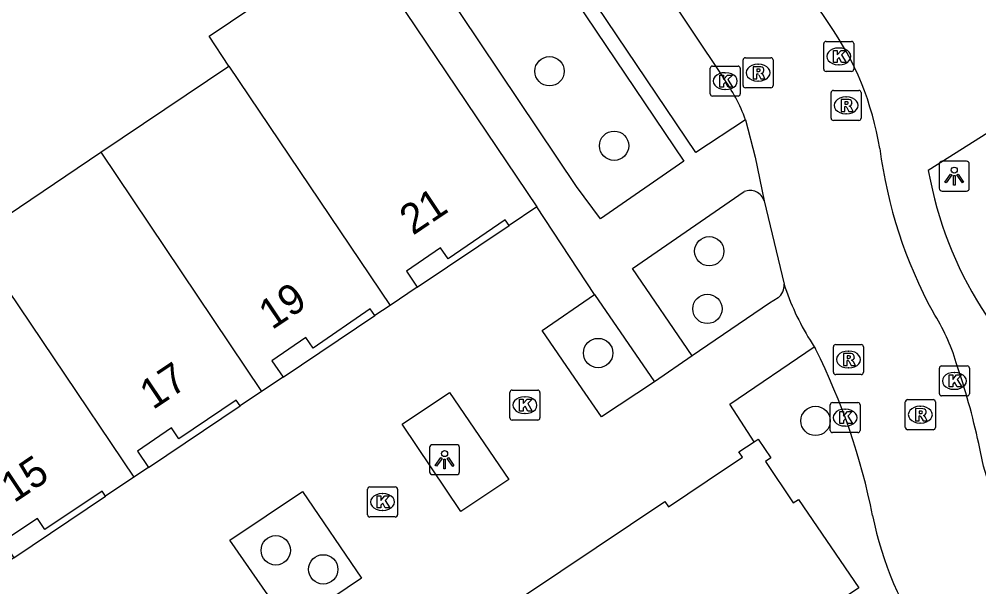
# Model space of a CAD drawing. Extents: x 158797 to 159887, y 384318 to 385255.
# Drawn here: x 159121.21 to 159153.21, y 384816.03 to 384834.94 of the extents above; entities that cross this region are included whole.
import ezdxf

# ---------------------------------------------------------------- set-up
doc = ezdxf.new("R2010")
doc.units = 0
for name, color, linetype in [('IMGEO_Boom', 7, 'Continuous'), ('IMGEO_Kolk', 7, 'Continuous'), ('IMGEO_Lichtpunt', 7, 'Continuous'), ('IMGEO_Pand', 7, 'Continuous'), ('IMGEO_Pand_nummerreeks', 7, 'Continuous'), ('IMGEO_Pand_overbouw', 7, 'Continuous'), ('IMGEO_Rijbaan_lokaal_open', 7, 'Continuous'), ('IMGEO_Rioolput', 7, 'Continuous'), ('IMGEO_Voetpad_open', 7, 'Continuous')]:
    doc.layers.add(name, color=color, linetype=linetype)

msp = doc.modelspace()

# ---------------------------------------------------------------- linework, layer by layer
at = {"layer": 'IMGEO_Boom'}
for centre in [(159138.893, 384833.21), (159141.048, 384830.727), (159144.217, 384827.212), (159144.156, 384825.292), (159140.515, 384823.82), (159147.761, 384821.559), (159129.768, 384817.245), (159131.35, 384816.611)]:
    msp.add_circle(centre, 0.489, dxfattribs=at)
at = {"layer": 'IMGEO_Kolk'}
for p, q in [((159148.037, 384833.279), (159148.037, 384834.131)), ((159148.112, 384834.205), (159148.964, 384834.205)), ((159149.038, 384834.131), (159149.038, 384833.279)), ((159148.525, 384833.985), (159148.55, 384833.985)), ((159144.251, 384832.456), (159144.251, 384833.308)), ((159144.326, 384833.382), (159145.178, 384833.382)), ((159144.739, 384833.162), (159144.764, 384833.162)), ((159145.252, 384833.308), (159145.252, 384832.456)), ((159148.964, 384833.205), (159148.112, 384833.205)), ((159148.548, 384833.425), (159148.523, 384833.425)), ((159144.762, 384832.602), (159144.737, 384832.602)), ((159145.178, 384832.382), (159144.326, 384832.382)), ((159151.891, 384822.464), (159151.891, 384823.316)), ((159151.966, 384823.39), (159152.818, 384823.39)), ((159152.892, 384823.316), (159152.892, 384822.464)), ((159152.379, 384823.17), (159152.404, 384823.17)), ((159137.648, 384822.584), (159138.5, 384822.584)), ((159152.402, 384822.61), (159152.377, 384822.61)), ((159137.573, 384821.658), (159137.573, 384822.51)), ((159138.061, 384822.364), (159138.086, 384822.364)), ((159138.574, 384822.51), (159138.574, 384821.658)), ((159152.818, 384822.39), (159151.966, 384822.39)), ((159148.249, 384821.242), (159148.249, 384822.094)), ((159148.324, 384822.168), (159149.176, 384822.168)), ((159148.737, 384821.948), (159148.762, 384821.948)), ((159149.25, 384822.094), (159149.25, 384821.242)), ((159138.084, 384821.804), (159138.059, 384821.804)), ((159138.5, 384821.584), (159137.648, 384821.584)), ((159148.76, 384821.388), (159148.735, 384821.388)), ((159149.176, 384821.168), (159148.324, 384821.168)), ((159132.901, 384819.356), (159133.753, 384819.356)), ((159132.826, 384818.43), (159132.826, 384819.282)), ((159133.314, 384819.136), (159133.339, 384819.136)), ((159133.827, 384819.282), (159133.827, 384818.43)), ((159133.337, 384818.576), (159133.312, 384818.576)), ((159133.753, 384818.356), (159132.901, 384818.356))]:
    msp.add_line(p, q, dxfattribs=at)
for points in [[(159148.037, 384833.279), (159148.037, 384834.131)], [(159148.112, 384834.205), (159148.964, 384834.205)], [(159149.038, 384834.131), (159149.038, 384833.279)], [(159148.358, 384833.905), (159148.481, 384833.905), (159148.481, 384833.754), (159148.611, 384833.905), (159148.775, 384833.905), (159148.629, 384833.754), (159148.782, 384833.505), (159148.63, 384833.505), (159148.545, 384833.669), (159148.481, 384833.602), (159148.481, 384833.505), (159148.358, 384833.505), (159148.358, 384833.905)], [(159144.251, 384832.456), (159144.251, 384833.308)], [(159144.326, 384833.382), (159145.178, 384833.382)], [(159145.252, 384833.308), (159145.252, 384832.456)], [(159148.964, 384833.205), (159148.112, 384833.205)], [(159144.572, 384833.082), (159144.695, 384833.082), (159144.695, 384832.931), (159144.825, 384833.082), (159144.989, 384833.082), (159144.843, 384832.931), (159144.996, 384832.682), (159144.844, 384832.682), (159144.759, 384832.846), (159144.695, 384832.779), (159144.695, 384832.682), (159144.572, 384832.682), (159144.572, 384833.082)], [(159145.178, 384832.382), (159144.326, 384832.382)], [(159151.891, 384822.464), (159151.891, 384823.316)], [(159151.966, 384823.39), (159152.818, 384823.39)], [(159152.892, 384823.316), (159152.892, 384822.464)], [(159152.212, 384823.09), (159152.335, 384823.09), (159152.335, 384822.939), (159152.465, 384823.09), (159152.629, 384823.09), (159152.483, 384822.939), (159152.636, 384822.69), (159152.484, 384822.69), (159152.399, 384822.854), (159152.335, 384822.787), (159152.335, 384822.69), (159152.212, 384822.69), (159152.212, 384823.09)], [(159137.648, 384822.584), (159138.5, 384822.584)], [(159137.573, 384821.658), (159137.573, 384822.51)], [(159137.894, 384822.284), (159138.017, 384822.284), (159138.017, 384822.133), (159138.147, 384822.284), (159138.311, 384822.284), (159138.165, 384822.133), (159138.318, 384821.884), (159138.166, 384821.884), (159138.081, 384822.048), (159138.017, 384821.981), (159138.017, 384821.884), (159137.894, 384821.884), (159137.894, 384822.284)], [(159138.574, 384822.51), (159138.574, 384821.658)], [(159152.818, 384822.39), (159151.966, 384822.39)], [(159148.249, 384821.242), (159148.249, 384822.094)], [(159148.324, 384822.168), (159149.176, 384822.168)], [(159149.25, 384822.094), (159149.25, 384821.242)], [(159148.57, 384821.868), (159148.693, 384821.868), (159148.693, 384821.717), (159148.823, 384821.868), (159148.987, 384821.868), (159148.841, 384821.717), (159148.994, 384821.468), (159148.842, 384821.468), (159148.757, 384821.632), (159148.693, 384821.565), (159148.693, 384821.468), (159148.57, 384821.468), (159148.57, 384821.868)], [(159138.5, 384821.584), (159137.648, 384821.584)], [(159149.176, 384821.168), (159148.324, 384821.168)], [(159132.901, 384819.356), (159133.753, 384819.356)], [(159132.826, 384818.43), (159132.826, 384819.282)], [(159133.147, 384819.056), (159133.27, 384819.056), (159133.27, 384818.905), (159133.4, 384819.056), (159133.564, 384819.056), (159133.418, 384818.905), (159133.571, 384818.656), (159133.419, 384818.656), (159133.334, 384818.82), (159133.27, 384818.753), (159133.27, 384818.656), (159133.147, 384818.656), (159133.147, 384819.056)], [(159133.827, 384819.282), (159133.827, 384818.43)], [(159133.753, 384818.356), (159132.901, 384818.356)]]:
    msp.add_lwpolyline(points, dxfattribs=at)
for centre, start, end in [((159148.114, 384834.129), 91.552, 178.448), ((159148.114, 384834.129), 91.552, 178.448), ((159148.962, 384834.129), 1.552, 88.448), ((159148.962, 384834.129), 1.552, 88.448), ((159144.328, 384833.306), 91.552, 178.448), ((159144.328, 384833.306), 91.552, 178.448), ((159145.176, 384833.306), 1.552, 88.448), ((159145.176, 384833.306), 1.552, 88.448), ((159148.114, 384833.281), 181.552, 268.448), ((159148.114, 384833.281), 181.552, 268.448), ((159148.962, 384833.281), 271.552, 358.448), ((159148.962, 384833.281), 271.552, 358.448), ((159144.328, 384832.458), 181.552, 268.448), ((159144.328, 384832.458), 181.552, 268.448), ((159145.176, 384832.458), 271.552, 358.448), ((159145.176, 384832.458), 271.552, 358.448), ((159151.968, 384823.314), 91.552, 178.448), ((159151.968, 384823.314), 91.552, 178.448), ((159152.816, 384823.314), 1.552, 88.448), ((159152.816, 384823.314), 1.552, 88.448), ((159137.65, 384822.508), 91.552, 178.448), ((159137.65, 384822.508), 91.552, 178.448), ((159138.498, 384822.508), 1.552, 88.448), ((159138.498, 384822.508), 1.552, 88.448), ((159151.968, 384822.466), 181.552, 268.448), ((159151.968, 384822.466), 181.552, 268.448), ((159152.816, 384822.466), 271.552, 358.448), ((159152.816, 384822.466), 271.552, 358.448), ((159148.326, 384822.092), 91.552, 178.448), ((159148.326, 384822.092), 91.552, 178.448), ((159149.174, 384822.092), 1.552, 88.448), ((159149.174, 384822.092), 1.552, 88.448), ((159137.65, 384821.66), 181.552, 268.448), ((159137.65, 384821.66), 181.552, 268.448), ((159138.498, 384821.66), 271.552, 358.448), ((159138.498, 384821.66), 271.552, 358.448), ((159148.326, 384821.244), 181.552, 268.448), ((159148.326, 384821.244), 181.552, 268.448), ((159149.174, 384821.244), 271.552, 358.448), ((159149.174, 384821.244), 271.552, 358.448), ((159132.903, 384819.28), 91.552, 178.448), ((159132.903, 384819.28), 91.552, 178.448), ((159133.751, 384819.28), 1.552, 88.448), ((159133.751, 384819.28), 1.552, 88.448), ((159132.903, 384818.432), 181.552, 268.448), ((159132.903, 384818.432), 181.552, 268.448), ((159133.751, 384818.432), 271.552, 358.448), ((159133.751, 384818.432), 271.552, 358.448)]:
    msp.add_arc(centre, 0.0765, start, end, dxfattribs=at)
for centre, major_axis, ratio, start_param, end_param in [((159148.524, 384833.705), (-0.387, 0.002), 0.722429, 4.712389, 7.853982), ((159148.549, 384833.705), (-0.39, 0.002), 0.717154, 1.570796, 4.712389), ((159144.738, 384832.882), (-0.387, 0.002), 0.722429, 4.712389, 7.853982), ((159144.763, 384832.882), (-0.39, 0.002), 0.717154, 1.570796, 4.712389), ((159152.378, 384822.89), (-0.387, 0.002), 0.722429, 4.712389, 7.853982), ((159152.403, 384822.89), (-0.39, 0.002), 0.717154, 1.570796, 4.712389), ((159138.06, 384822.084), (-0.387, 0.002), 0.722429, 4.712389, 7.853982), ((159138.085, 384822.084), (-0.39, 0.002), 0.717154, 1.570796, 4.712389), ((159148.736, 384821.668), (-0.387, 0.002), 0.722429, 4.712389, 7.853982), ((159148.761, 384821.668), (-0.39, 0.002), 0.717154, 1.570796, 4.712389), ((159133.313, 384818.856), (-0.387, 0.002), 0.722429, 4.712389, 7.853982), ((159133.338, 384818.856), (-0.39, 0.002), 0.717154, 1.570796, 4.712389)]:
    msp.add_ellipse(centre, major_axis=major_axis, ratio=ratio, start_param=start_param, end_param=end_param, dxfattribs=at)
at = {"layer": 'IMGEO_Lichtpunt'}
for p, q in [((159151.889, 384830.118), (159151.889, 384829.311)), ((159151.889, 384830.118), (159151.889, 384829.311)), ((159152.791, 384830.213), (159151.983, 384830.213)), ((159152.791, 384830.213), (159151.983, 384830.213)), ((159152.885, 384829.311), (159152.885, 384830.118)), ((159152.885, 384829.311), (159152.885, 384830.118)), ((159151.983, 384829.217), (159152.791, 384829.217)), ((159151.983, 384829.217), (159152.791, 384829.217)), ((159134.897, 384820.671), (159134.897, 384819.864)), ((159134.897, 384820.671), (159134.897, 384819.864)), ((159135.799, 384820.766), (159134.991, 384820.766)), ((159135.799, 384820.766), (159134.991, 384820.766)), ((159135.893, 384819.864), (159135.893, 384820.671)), ((159135.893, 384819.864), (159135.893, 384820.671)), ((159134.991, 384819.77), (159135.799, 384819.77)), ((159134.991, 384819.77), (159135.799, 384819.77))]:
    msp.add_line(p, q, dxfattribs=at)
for points in [[(159152.263, 384829.782), (159152.302, 384829.754), (159152.114, 384829.492), (159152.076, 384829.519), (159152.263, 384829.782)], [(159152.365, 384829.734), (159152.412, 384829.734), (159152.412, 384829.412), (159152.365, 384829.412), (159152.365, 384829.734)], [(159152.475, 384829.754), (159152.513, 384829.781), (159152.7, 384829.519), (159152.661, 384829.491), (159152.475, 384829.754)], [(159135.271, 384820.335), (159135.31, 384820.307), (159135.122, 384820.045), (159135.084, 384820.072), (159135.271, 384820.335)], [(159135.483, 384820.307), (159135.521, 384820.334), (159135.708, 384820.072), (159135.669, 384820.044), (159135.483, 384820.307)], [(159135.373, 384820.287), (159135.42, 384820.287), (159135.42, 384819.965), (159135.373, 384819.965), (159135.373, 384820.287)]]:
    msp.add_lwpolyline(points, dxfattribs=at)
for centre in [(159152.388, 384829.916), (159135.396, 384820.469)]:
    msp.add_circle(centre, 0.0994, dxfattribs=at)
for centre, start, end in [((159151.983, 384830.118), 90, 180), ((159151.983, 384830.118), 90, 180), ((159152.791, 384830.118), 0, 90), ((159152.791, 384830.118), 0, 90), ((159151.983, 384829.311), 180, 270), ((159151.983, 384829.311), 180, 270), ((159152.791, 384829.311), 270, 0), ((159152.791, 384829.311), 270, 360), ((159134.991, 384820.671), 90, 180), ((159134.991, 384820.671), 90, 180), ((159135.799, 384820.671), 0, 90), ((159135.799, 384820.671), 0, 90), ((159134.991, 384819.864), 180, 270), ((159134.991, 384819.864), 180, 270), ((159135.799, 384819.864), 270, 0), ((159135.799, 384819.864), 270, 360)]:
    msp.add_arc(centre, 0.0946, start, end, dxfattribs=at)
at = {"layer": 'IMGEO_Pand'}
for points in [[(159128.207, 384833.381), (159127.542, 384834.383), (159132.426, 384837.666)], [(159132.426, 384837.666), (159138.469, 384828.688)], [(159123.937, 384830.511), (159128.207, 384833.381)], [(159128.207, 384833.381), (159133.576, 384825.406)], [(159119.667, 384827.64), (159123.937, 384830.511)], [(159123.937, 384830.511), (159129.297, 384822.537)], [(159138.469, 384828.688), (159137.546, 384828.069), (159137.416, 384828.259), (159135.51, 384826.964), (159135.262, 384827.327), (159134.121, 384826.552), (159134.485, 384826.016), (159133.576, 384825.406)], [(159119.667, 384827.64), (159125.037, 384819.68)], [(159133.576, 384825.406), (159133.07, 384825.067), (159132.91, 384825.296), (159131.017, 384823.981), (159130.765, 384824.343), (159129.634, 384823.557), (159130.01, 384823.015), (159129.297, 384822.537)], [(159129.297, 384822.537), (159128.58, 384822.056), (159128.445, 384822.254), (159126.538, 384820.959), (159126.291, 384821.322), (159125.154, 384820.55), (159125.523, 384820.006), (159125.037, 384819.68)], [(159136.984, 384815.015), (159142.735, 384818.868), (159142.856, 384818.69), (159144.149, 384819.56), (159145.325, 384820.346), (159145.208, 384820.523), (159145.717, 384820.861)], [(159145.717, 384820.861), (159145.851, 384820.95), (159146.271, 384820.323), (159146.093, 384820.203), (159147.02, 384818.826), (159147.199, 384818.944), (159149.203, 384815.99), (159145.552, 384813.536)], [(159125.037, 384819.68), (159124.093, 384819.048), (159123.984, 384819.213), (159122.063, 384817.938), (159121.819, 384818.304), (159120.672, 384817.543), (159121.035, 384816.997), (159120.347, 384816.535)]]:
    msp.add_lwpolyline(points, dxfattribs=at)
at = {"layer": 'IMGEO_Pand_overbouw'}
for points in [[(159137.416, 384828.259), (159135.51, 384826.964), (159135.262, 384827.327), (159134.121, 384826.552), (159134.485, 384826.016), (159137.546, 384828.069)], [(159132.91, 384825.296), (159131.017, 384823.981), (159130.765, 384824.343), (159129.634, 384823.557), (159130.01, 384823.015), (159133.07, 384825.067)], [(159126.538, 384820.959), (159126.291, 384821.322), (159125.154, 384820.55), (159125.523, 384820.006), (159128.58, 384822.056), (159128.445, 384822.254)], [(159122.063, 384817.938), (159121.819, 384818.304), (159120.672, 384817.543), (159121.035, 384816.997), (159124.093, 384819.048), (159123.984, 384819.213)]]:
    msp.add_lwpolyline(points, close=True, dxfattribs=at)
at = {"layer": 'IMGEO_Rijbaan_lokaal_open'}
for points in [[(159148.203, 384834.797), (159118.86, 384878.459), (159111.767, 384888.566), (159104.966, 384899.16), (159103.806, 384898.409), (159096.869, 384908.495), (159087.727, 384922.129), (159083.943, 384919.604), (159075.859, 384931.636), (159073.188, 384929.845), (159064.372, 384942.983)], [(159133.178, 384850.193), (159144.677, 384833.004)], [(159145.43, 384831.589), (159145.748, 384830.352), (159146.047, 384828.889)], [(159146.047, 384828.889), (159146.713, 384826.113)], [(159147.717, 384824.025), (159147.762, 384823.956)], [(159153.683, 384819.012), (159153.366, 384820.052), (159153.256, 384820.531), (159153.205, 384820.804)]]:
    msp.add_lwpolyline(points, dxfattribs=at)
for centre, radius, start, end in [((159140.067, 384829.043), 9.965, 9.2261, 35.2676), ((159139.892, 384829.55), 5.902, 20.2154, 35.8244), ((159165.425, 384832.668), 15.654, 187.4404, 208.5906), ((159153.227, 384828.219), 6.846, 197.9189, 199.9807), ((159155.217, 384828.919), 8.956, 199.8343, 213.1227), ((159146.161, 384821.616), 6.568, 16.6419, 32.8305), ((159128.143, 384814.13), 21.942, 11.2295, 26.6034), ((159127.846, 384815.183), 25.974, 12.4972, 18.6673), ((159160.659, 384820.559), 11.203, 191.0953, 215.3754)]:
    msp.add_arc(centre, radius, start, end, dxfattribs=at)
at = {"layer": 'IMGEO_Rioolput'}
for p, q in [((159145.347, 384832.736), (159145.347, 384833.588)), ((159145.422, 384833.662), (159146.274, 384833.662)), ((159145.835, 384833.442), (159145.86, 384833.442)), ((159146.348, 384833.588), (159146.348, 384832.736)), ((159145.858, 384832.882), (159145.833, 384832.882)), ((159146.274, 384832.662), (159145.422, 384832.662)), ((159148.281, 384831.647), (159148.281, 384832.499)), ((159148.356, 384832.573), (159149.208, 384832.573)), ((159149.282, 384832.499), (159149.282, 384831.647)), ((159148.769, 384832.353), (159148.794, 384832.353)), ((159149.208, 384831.573), (159148.356, 384831.573)), ((159148.792, 384831.793), (159148.767, 384831.793)), ((159148.359, 384823.178), (159148.359, 384824.03)), ((159148.434, 384824.104), (159149.286, 384824.104)), ((159148.847, 384823.884), (159148.872, 384823.884)), ((159149.36, 384824.03), (159149.36, 384823.178)), ((159148.87, 384823.324), (159148.845, 384823.324)), ((159149.286, 384823.104), (159148.434, 384823.104)), ((159150.83, 384822.266), (159151.682, 384822.266)), ((159150.755, 384821.34), (159150.755, 384822.192)), ((159151.243, 384822.046), (159151.268, 384822.046)), ((159151.756, 384822.192), (159151.756, 384821.34)), ((159151.266, 384821.486), (159151.241, 384821.486)), ((159151.682, 384821.266), (159150.83, 384821.266))]:
    msp.add_line(p, q, dxfattribs=at)
for points in [[(159145.347, 384832.736), (159145.347, 384833.588)], [(159145.422, 384833.662), (159146.274, 384833.662)], [(159146.348, 384833.588), (159146.348, 384832.736)], [(159145.936, 384833.36), (159145.684, 384833.362), (159145.684, 384832.962)], [(159145.684, 384832.962), (159145.808, 384832.962), (159145.808, 384833.124), (159145.819, 384833.124)], [(159145.862, 384833.281), (159145.808, 384833.281), (159145.808, 384833.2)], [(159145.808, 384833.2), (159145.86, 384833.2)], [(159145.866, 384833.095), (159145.937, 384832.962), (159146.077, 384832.962), (159146.012, 384833.088)], [(159146.274, 384832.662), (159145.422, 384832.662)], [(159148.281, 384831.647), (159148.281, 384832.499)], [(159148.356, 384832.573), (159149.208, 384832.573)], [(159149.282, 384832.499), (159149.282, 384831.647)], [(159148.87, 384832.271), (159148.618, 384832.273), (159148.618, 384831.873)], [(159148.796, 384832.192), (159148.742, 384832.192), (159148.742, 384832.111)], [(159148.618, 384831.873), (159148.742, 384831.873), (159148.742, 384832.035), (159148.753, 384832.035)], [(159148.742, 384832.111), (159148.794, 384832.111)], [(159148.8, 384832.006), (159148.871, 384831.873), (159149.011, 384831.873), (159148.946, 384831.999)], [(159149.208, 384831.573), (159148.356, 384831.573)], [(159148.359, 384823.178), (159148.359, 384824.03)], [(159148.434, 384824.104), (159149.286, 384824.104)], [(159149.36, 384824.03), (159149.36, 384823.178)], [(159148.948, 384823.802), (159148.696, 384823.804), (159148.696, 384823.404)], [(159148.696, 384823.404), (159148.82, 384823.404), (159148.82, 384823.566), (159148.831, 384823.566)], [(159148.874, 384823.723), (159148.82, 384823.723), (159148.82, 384823.642)], [(159148.82, 384823.642), (159148.872, 384823.642)], [(159148.878, 384823.537), (159148.949, 384823.404), (159149.089, 384823.404), (159149.024, 384823.53)], [(159149.286, 384823.104), (159148.434, 384823.104)], [(159150.83, 384822.266), (159151.682, 384822.266)], [(159150.755, 384821.34), (159150.755, 384822.192)], [(159151.344, 384821.964), (159151.092, 384821.966), (159151.092, 384821.566)], [(159151.756, 384822.192), (159151.756, 384821.34)], [(159151.092, 384821.566), (159151.216, 384821.566), (159151.216, 384821.728), (159151.227, 384821.728)], [(159151.27, 384821.885), (159151.216, 384821.885), (159151.216, 384821.804)], [(159151.216, 384821.804), (159151.268, 384821.804)], [(159151.274, 384821.699), (159151.345, 384821.566), (159151.485, 384821.566), (159151.42, 384821.692)], [(159151.682, 384821.266), (159150.83, 384821.266)]]:
    msp.add_lwpolyline(points, dxfattribs=at)
for centre, radius, start, end in [((159145.424, 384833.586), 0.0765, 91.552, 178.448), ((159145.424, 384833.586), 0.0765, 91.552, 178.448), ((159146.272, 384833.586), 0.0765, 1.552, 88.448), ((159146.272, 384833.586), 0.0765, 1.552, 88.448), ((159145.818, 384833.071), 0.0533, 26.0293, 88.6989), ((159145.844, 384833.389), 0.19, 274.7715, 282.9687), ((159145.868, 384833.185), 0.0964, 77.0061, 93.1865), ((159145.882, 384833.242), 0.0378, 276.6634, 79.6772), ((159145.935, 384833.25), 0.109, 350.3612, 89.416), ((159145.933, 384833.25), 0.112, 277.5842, 350.9817), ((159145.917, 384833.035), 0.108, 29.5134, 73.7905), ((159145.424, 384832.738), 0.0765, 181.552, 268.448), ((159145.424, 384832.738), 0.0765, 181.552, 268.448), ((159146.272, 384832.738), 0.0765, 271.552, 358.448), ((159146.272, 384832.738), 0.0765, 271.552, 358.448), ((159148.358, 384832.497), 0.0765, 91.552, 178.448), ((159148.358, 384832.497), 0.0765, 91.552, 178.448), ((159149.206, 384832.497), 0.0765, 1.552, 88.448), ((159149.206, 384832.497), 0.0765, 1.552, 88.448), ((159148.802, 384832.096), 0.0964, 77.0061, 93.1865), ((159148.816, 384832.153), 0.0378, 276.6634, 79.6772), ((159148.869, 384832.161), 0.109, 350.3612, 89.416), ((159148.752, 384831.982), 0.0533, 26.0293, 88.6989), ((159148.778, 384832.3), 0.19, 274.7715, 282.9687), ((159148.867, 384832.161), 0.112, 277.5842, 350.9817), ((159148.851, 384831.946), 0.108, 29.5134, 73.7905), ((159148.358, 384831.649), 0.0765, 181.552, 268.448), ((159148.358, 384831.649), 0.0765, 181.552, 268.448), ((159149.206, 384831.649), 0.0765, 271.552, 358.448), ((159149.206, 384831.649), 0.0765, 271.552, 358.448), ((159148.436, 384824.028), 0.0765, 91.552, 178.448), ((159148.436, 384824.028), 0.0765, 91.552, 178.448), ((159149.284, 384824.028), 0.0765, 1.552, 88.448), ((159149.284, 384824.028), 0.0765, 1.552, 88.448), ((159148.83, 384823.513), 0.0533, 26.0293, 88.6989), ((159148.856, 384823.831), 0.19, 274.7715, 282.9687), ((159148.88, 384823.627), 0.0964, 77.0061, 93.1865), ((159148.894, 384823.684), 0.0378, 276.6634, 79.6772), ((159148.947, 384823.692), 0.109, 350.3612, 89.416), ((159148.945, 384823.692), 0.112, 277.5842, 350.9817), ((159148.929, 384823.477), 0.108, 29.5134, 73.7905), ((159148.436, 384823.18), 0.0765, 181.552, 268.448), ((159148.436, 384823.18), 0.0765, 181.552, 268.448), ((159149.284, 384823.18), 0.0765, 271.552, 358.448), ((159149.284, 384823.18), 0.0765, 271.552, 358.448), ((159150.832, 384822.19), 0.0765, 91.552, 178.448), ((159150.832, 384822.19), 0.0765, 91.552, 178.448), ((159151.68, 384822.19), 0.0765, 1.552, 88.448), ((159151.68, 384822.19), 0.0765, 1.552, 88.448), ((159151.343, 384821.854), 0.109, 350.3612, 89.416), ((159151.226, 384821.675), 0.0533, 26.0293, 88.6989), ((159151.252, 384821.993), 0.19, 274.7715, 282.9687), ((159151.276, 384821.789), 0.0964, 77.0061, 93.1865), ((159151.29, 384821.846), 0.0378, 276.6634, 79.6772), ((159151.341, 384821.854), 0.112, 277.5842, 350.9817), ((159151.325, 384821.639), 0.108, 29.5134, 73.7905), ((159150.832, 384821.342), 0.0765, 181.552, 268.448), ((159150.832, 384821.342), 0.0765, 181.552, 268.448), ((159151.68, 384821.342), 0.0765, 271.552, 358.448), ((159151.68, 384821.342), 0.0765, 271.552, 358.448)]:
    msp.add_arc(centre, radius, start, end, dxfattribs=at)
for centre, major_axis, ratio, start_param, end_param in [((159145.834, 384833.162), (-0.387, 0.002), 0.722429, 4.712389, 7.853982), ((159145.859, 384833.162), (-0.39, 0.002), 0.717154, 1.570796, 4.712389), ((159148.768, 384832.073), (-0.387, 0.002), 0.722429, 4.712389, 7.853982), ((159148.793, 384832.073), (-0.39, 0.002), 0.717154, 1.570796, 4.712389), ((159148.846, 384823.604), (-0.387, 0.002), 0.722429, 4.712389, 7.853982), ((159148.871, 384823.604), (-0.39, 0.002), 0.717154, 1.570796, 4.712389), ((159151.242, 384821.766), (-0.387, 0.002), 0.722429, 4.712389, 7.853982), ((159151.267, 384821.766), (-0.39, 0.002), 0.717154, 1.570796, 4.712389)]:
    msp.add_ellipse(centre, major_axis=major_axis, ratio=ratio, start_param=start_param, end_param=end_param, dxfattribs=at)
at = {"layer": 'IMGEO_Voetpad_open'}
for points in [[(159145.43, 384831.589), (159143.771, 384830.497), (159131.607, 384848.549)], [(159137.509, 384838.918), (159143.37, 384830.219), (159140.593, 384828.294), (159139.797, 384829.364), (159134.663, 384837.03), (159137.509, 384838.918)], [(159155.612, 384832.486), (159151.512, 384829.903), (159151.595, 384829.55)], [(159143.651, 384823.723), (159141.656, 384826.635), (159145.384, 384829.198)], [(159140.397, 384825.767), (159138.469, 384828.688)], [(159142.395, 384822.861), (159140.623, 384821.689), (159139.859, 384822.803), (159138.651, 384824.567), (159140.397, 384825.767)], [(159140.397, 384825.767), (159142.395, 384822.861)], [(159146.515, 384825.659), (159146.223, 384825.482), (159143.651, 384823.723)], [(159145.717, 384820.861), (159145.269, 384821.55), (159144.902, 384822.115), (159147.717, 384824.025)], [(159143.651, 384823.723), (159142.395, 384822.861)], [(159133.976, 384821.445), (159135.556, 384822.504), (159137.533, 384819.611), (159135.939, 384818.54), (159133.976, 384821.445)], [(159128.239, 384817.581), (159130.655, 384819.209), (159132.621, 384816.32), (159130.232, 384814.702), (159128.239, 384817.581)]]:
    msp.add_lwpolyline(points, dxfattribs=at)
for centre, radius, start, end in [((159163.745, 384831.979), 12.39, 191.3055, 213.8359), ((159145.58, 384828.752), 0.487, 16.3046, 113.7184), ((159146.177, 384826.077), 0.538, 309.0031, 3.8706)]:
    msp.add_arc(centre, radius, start, end, dxfattribs=at)

# ---------------------------------------------------------------- texts
at = {"layer": 'IMGEO_Pand_nummerreeks'}
for s, rotation, p in [('21', 33.8446, (159134.338, 384827.725)), ('19', 33.8389, (159129.639, 384824.573)), ('17', 33.8561, (159125.672, 384821.911)), ('15', 33.8503, (159121.043, 384818.809))]:
    msp.add_text(s, height=1, rotation=rotation, dxfattribs=at).set_placement(p)

doc.saveas('drawing.dxf')
